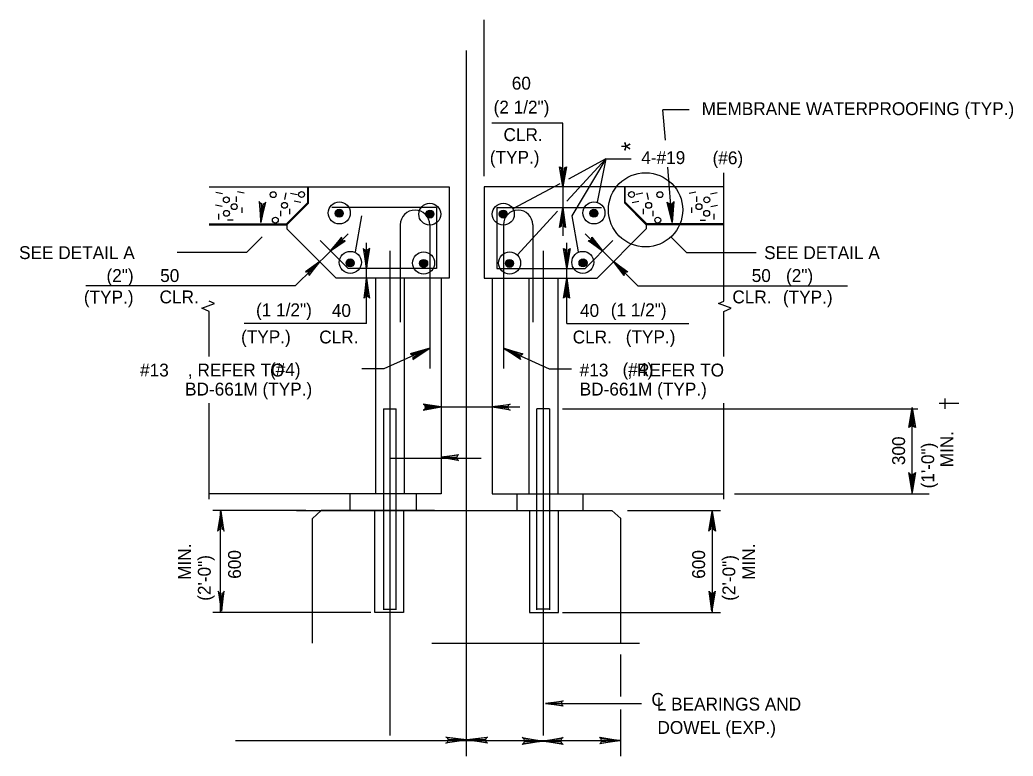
# Model space of a CAD drawing. Extents: x 638653 to 642302, y 298557 to 300414.
# Drawn here: x 641905 to 642136.6, y 300242.4 to 300414.1 of the extents above; entities that cross this region are included whole.
import ezdxf

# ---------------------------------------------------------------- set-up
doc = ezdxf.new("R2010")
doc.units = 0
doc.layers.add('1', color=7, linetype='Continuous')

msp = doc.modelspace()

# ---------------------------------------------------------------- linework, layer by layer
at = {"layer": '1'}
for p, q in [((642013.25, 300377.63), (642013.25, 300414.11)), ((642009.18, 300242.38), (642009.18, 300406.99)), ((642061.09, 300393.11), (642054.98, 300393.11)), ((642055.57, 300386.07), (642054.98, 300393.11)), ((642031.66, 300389.98), (642015.08, 300389.98)), ((642031.66, 300375.13), (642031.66, 300389.98)), ((642041.66, 300381.68), (642032.6, 300371.85)), ((642041.66, 300381.68), (642032.94, 300376.98)), ((642041.66, 300381.68), (642033.71, 300368.42)), ((642041.66, 300381.68), (642039.65, 300371.63)), ((642041.66, 300381.68), (642047.6, 300381.68)), ((642057.15, 300366.82), (642056.09, 300379.77)), ((642069.18, 300348.49), (642069.18, 300378.41)), ((641949.18, 300375.13), (642005.12, 300375.13)), ((641972.19, 300371.33), (641972.19, 300375.13)), ((641972.31, 300371.33), (641972.31, 300375.13)), ((642005.12, 300375.13), (642005.12, 300353.9)), ((642013.25, 300375.13), (642013.25, 300353.9)), ((642069.18, 300375.13), (642013.25, 300375.13)), ((642030.93, 300375.9), (642020, 300370.02)), ((642031.66, 300375.13), (642031.66, 300363.76)), ((642046.06, 300371.33), (642046.06, 300375.13)), ((642046.18, 300371.33), (642046.18, 300375.13)), ((641952.28, 300373.53), (641950.72, 300373.85)), ((641955.5, 300371.65), (641955.5, 300372.91)), ((641957.29, 300373.69), (641955.73, 300374)), ((641966.76, 300372.2), (641967.08, 300373.77)), ((641968.1, 300373.69), (641969.66, 300373.38)), ((642050.27, 300373.69), (642048.7, 300373.38)), ((642051.6, 300372.2), (642051.29, 300373.77)), ((642061.07, 300373.69), (642062.64, 300374)), ((642062.87, 300371.65), (642062.87, 300372.91)), ((642066.08, 300373.53), (642067.65, 300373.85)), ((641952.21, 300370.56), (641950.64, 300370.87)), ((641956.75, 300370.32), (641956.75, 300369.07)), ((641967.11, 300366.48), (641972.13, 300371.5)), ((641967.23, 300366.36), (641972.25, 300371.38)), ((641967.28, 300366.31), (641972.31, 300371.33)), ((641967.94, 300368.76), (641967.94, 300370.01)), ((641970.56, 300371.5), (641968.99, 300371.81)), ((642002.17, 300370.36), (641977.73, 300370.36)), ((642002.17, 300370.36), (642002.17, 300356.09)), ((642016.2, 300370.36), (642016.2, 300356.09)), ((642016.2, 300370.36), (642040.64, 300370.36)), ((642051.08, 300366.31), (642046.06, 300371.33)), ((642051.14, 300366.36), (642046.11, 300371.38)), ((642051.26, 300366.48), (642046.23, 300371.5)), ((642047.81, 300371.5), (642049.37, 300371.81)), ((642050.43, 300368.76), (642050.43, 300370.01)), ((642061.62, 300370.32), (642061.62, 300369.07)), ((642066.16, 300370.56), (642067.72, 300370.87)), ((641951.43, 300367.58), (641951.43, 300368.84)), ((641965.75, 300369.54), (641965.75, 300368.29)), ((641984.65, 300368.42), (641983.2, 300359.98)), ((642030.42, 300369.49), (642021.05, 300359.32)), ((642033.71, 300368.42), (642035.17, 300359.98)), ((642052.62, 300369.54), (642052.62, 300368.29)), ((642066.94, 300367.58), (642066.94, 300368.84)), ((641949.18, 300366.51), (641967.28, 300366.51)), ((641949.18, 300366.31), (641967.28, 300366.31)), ((641954.71, 300367.43), (641953.46, 300367.43)), ((641967.28, 300366.31), (641967.28, 300365.39)), ((641978.77, 300353.9), (641967.28, 300365.39)), ((641993.73, 300366.31), (641993.73, 300343.62)), ((642000.59, 300366.31), (642000.59, 300332.81)), ((642017.78, 300366.31), (642017.78, 300332.81)), ((642024.63, 300366.31), (642024.63, 300343.62)), ((642039.6, 300353.9), (642051.08, 300365.39)), ((642069.18, 300366.51), (642051.08, 300366.51)), ((642069.18, 300366.31), (642051.08, 300366.31)), ((642051.08, 300366.31), (642051.08, 300365.39)), ((642063.65, 300367.43), (642064.91, 300367.43)), ((641961.52, 300363.5), (641957.86, 300359.89)), ((641981.54, 300364.23), (641969.23, 300352.09)), ((642036.82, 300364.23), (642049.13, 300352.09)), ((642056.85, 300363.5), (642060.51, 300359.89)), ((641981.56, 300356.09), (641975.07, 300362.67)), ((641985.84, 300343.27), (641985.84, 300362.13)), ((642032.53, 300343.27), (642032.53, 300362.13)), ((642036.81, 300356.09), (642043.3, 300362.67)), ((641957.86, 300359.89), (641941.67, 300359.89)), ((641991.29, 300360.21), (641991.29, 300247.23)), ((642027.07, 300360.21), (642027.07, 300247.23)), ((642060.51, 300359.89), (642076.7, 300359.89)), ((642002.17, 300356.09), (641981.56, 300356.09)), ((642016.2, 300356.09), (642036.81, 300356.09)), ((642005.12, 300353.9), (641978.77, 300353.9)), ((641987.93, 300353.9), (641987.93, 300303.56)), ((641994.65, 300353.9), (641994.65, 300303.56)), ((642003.25, 300353.9), (642003.25, 300303.56)), ((642013.25, 300353.9), (642039.6, 300353.9)), ((642015.12, 300353.9), (642015.12, 300303.56)), ((642023.71, 300353.9), (642023.71, 300303.56)), ((642030.43, 300353.9), (642030.43, 300303.56)), ((641969.23, 300352.09), (641920.39, 300352.09)), ((642049.13, 300352.09), (642097.98, 300352.09)), ((641949.18, 300335.61), (641949.18, 300346.06)), ((642069.18, 300335.61), (642069.18, 300346.06)), ((641985.84, 300343.27), (641957.34, 300343.27)), ((642032.53, 300343.27), (642061.03, 300343.27)), ((642000.59, 300337.52), (641989.91, 300332.69)), ((642017.78, 300337.52), (642028.45, 300332.69)), ((641989.91, 300332.69), (641984.72, 300332.69)), ((642028.45, 300332.69), (642033.65, 300332.69)), ((642120.76, 300323.36), (642120.76, 300325.79)), ((641949.18, 300302.29), (641949.18, 300324.69)), ((641999.34, 300323.87), (642021.62, 300323.87)), ((642001.68, 300323.87), (641999.5, 300323.87)), ((642016.68, 300323.87), (642018.87, 300323.87)), ((642069.18, 300302.29), (642069.18, 300324.69)), ((642124, 300324.64), (642119.37, 300324.64)), ((641989.81, 300323.41), (641989.81, 300276.53)), ((641989.81, 300323.41), (641992.78, 300323.41)), ((641992.78, 300276.53), (641992.78, 300323.41)), ((642025.59, 300276.53), (642025.59, 300323.41)), ((642028.56, 300323.41), (642025.59, 300323.41)), ((642028.56, 300323.41), (642028.56, 300276.53)), ((642031.53, 300323.41), (642114.4, 300323.41)), ((642031.53, 300323.41), (642094.51, 300323.41)), ((642113.07, 300303.72), (642113.07, 300323.41)), ((641991.21, 300311.92), (642012.62, 300311.92)), ((641999.65, 300311.92), (642004.65, 300311.92)), ((642003.25, 300303.56), (641949.18, 300303.56)), ((641982, 300299.66), (641982, 300303.56)), ((641997.46, 300303.56), (641997.46, 300299.66)), ((642015.12, 300303.56), (642069.18, 300303.56)), ((642020.9, 300303.56), (642020.9, 300299.66)), ((642036.37, 300299.66), (642036.37, 300303.56)), ((642071.68, 300303.56), (642117.08, 300303.56)), ((641971.68, 300299.66), (641950, 300299.66)), ((641951.79, 300276.01), (641951.79, 300299.45)), ((641969.5, 300299.66), (642019.18, 300299.66)), ((641975.28, 300299.66), (641973.25, 300297.78)), ((642001.68, 300299.66), (641975.28, 300299.66)), ((641987.78, 300275.91), (641987.78, 300299.5)), ((641994.5, 300299.5), (641994.5, 300275.91)), ((642016.68, 300299.66), (642043.09, 300299.66)), ((642023.87, 300299.5), (642023.87, 300275.91)), ((642030.59, 300275.91), (642030.59, 300299.5)), ((642043.09, 300299.66), (642045.12, 300297.78)), ((642046.68, 300299.66), (642068.37, 300299.66)), ((642066.57, 300276.01), (642066.57, 300299.45)), ((641973.25, 300268.72), (641973.25, 300297.78)), ((642045.12, 300268.72), (642045.12, 300297.78)), ((641986.84, 300275.91), (641950, 300275.91)), ((641994.5, 300275.91), (641987.78, 300275.91)), ((641989.81, 300276.69), (641992.78, 300276.69)), ((642023.87, 300275.91), (642030.59, 300275.91)), ((642028.56, 300276.69), (642025.59, 300276.69)), ((642031.53, 300275.91), (642068.37, 300275.91)), ((642001.06, 300268.72), (642049.5, 300268.72)), ((642045.12, 300256.31), (642045.12, 300266.06)), ((642027.62, 300254.66), (642049.95, 300254.66)), ((642045.12, 300242.38), (642045.12, 300253.24)), ((641955.28, 300246.06), (642025.28, 300246.06)), ((642016.21, 300246.06), (642044.96, 300246.06))]:
    msp.add_line(p, q, dxfattribs=at)
for points in [[(642032.29, 300379.66), (642031.98, 300379.5), (642031.66, 300375.13), (642032.29, 300379.66), (642032.45, 300379.81), (642031.66, 300375.13), (642031.51, 300379.5), (642031.2, 300379.66), (642031.66, 300375.13), (642030.88, 300379.81), (642031.2, 300379.66)], [(641961.01, 300371.46), (641961.33, 300371.27), (641961.21, 300366.82), (641961.01, 300371.46), (641960.83, 300371.72), (641961.21, 300366.82), (641961.8, 300371.22), (641962.14, 300371.36), (641961.21, 300366.82), (641962.38, 300371.59), (641962.14, 300371.36)], [(642031.04, 300365.83), (642031.35, 300365.98), (642031.66, 300370.36), (642031.04, 300365.83), (642030.88, 300365.67), (642031.66, 300370.36), (642031.82, 300365.98), (642032.13, 300365.83), (642031.66, 300370.36), (642032.29, 300365.67), (642032.13, 300365.83)], [(642057.35, 300371.46), (642057.03, 300371.27), (642057.15, 300366.82), (642057.35, 300371.46), (642057.53, 300371.72), (642057.15, 300366.82), (642056.57, 300371.22), (642056.23, 300371.36), (642057.15, 300366.82), (642055.99, 300371.59), (642056.23, 300371.36)], [(641980, 300363.24), (641980.1, 300362.91), (641977.48, 300360.22), (641980, 300363.24), (641980.01, 300363.46), (641977.48, 300360.22), (641980.32, 300362.68), (641980.65, 300362.56), (641977.48, 300360.22), (641980.87, 300362.55), (641980.65, 300362.56)], [(642038.36, 300363.24), (642038.26, 300362.91), (642040.88, 300360.22), (642038.36, 300363.24), (642038.36, 300363.46), (642040.88, 300360.22), (642038.05, 300362.68), (642037.72, 300362.56), (642040.88, 300360.22), (642037.5, 300362.55), (642037.72, 300362.56)], [(641985.21, 300360.62), (641985.53, 300360.46), (641985.84, 300356.09), (641985.21, 300360.62), (641985.06, 300360.77), (641985.84, 300356.09), (641986, 300360.46), (641986.31, 300360.62), (641985.84, 300356.09), (641986.62, 300360.77), (641986.31, 300360.62)], [(642033.15, 300360.62), (642032.84, 300360.46), (642032.53, 300356.09), (642033.15, 300360.62), (642033.31, 300360.77), (642032.53, 300356.09), (642032.37, 300360.46), (642032.06, 300360.62), (642032.53, 300356.09), (642031.75, 300360.77), (642032.06, 300360.62)], [(641972.46, 300354.68), (641972.35, 300355.01), (641974.95, 300357.72), (641972.46, 300354.68), (641972.45, 300354.46), (641974.95, 300357.72), (641972.14, 300355.24), (641971.81, 300355.35), (641974.95, 300357.72), (641971.59, 300355.36), (641971.81, 300355.35)], [(642045.91, 300354.68), (642046.01, 300355.01), (642043.42, 300357.72), (642045.91, 300354.68), (642045.91, 300354.46), (642043.42, 300357.72), (642046.23, 300355.24), (642046.56, 300355.35), (642043.42, 300357.72), (642046.78, 300355.36), (642046.56, 300355.35)], [(641986.46, 300349.37), (641986.15, 300349.53), (641985.84, 300353.9), (641986.46, 300349.37), (641986.62, 300349.22), (641985.84, 300353.9), (641985.68, 300349.53), (641985.37, 300349.37), (641985.84, 300353.9), (641985.21, 300349.22), (641985.37, 300349.37)], [(642031.9, 300349.37), (642032.22, 300349.53), (642032.53, 300353.9), (642031.9, 300349.37), (642031.75, 300349.22), (642032.53, 300353.9), (642032.68, 300349.53), (642033, 300349.37), (642032.53, 300353.9), (642033.15, 300349.22), (642033, 300349.37)], [(641949.18, 300346.06), (641947.46, 300346.85), (641950.43, 300347.94), (641949.18, 300348.49)], [(642069.18, 300346.06), (642070.9, 300346.85), (642067.93, 300347.94), (642069.18, 300348.49)], [(641996.7, 300335.12), (641996.71, 300335.47), (642000.59, 300337.52), (641996.7, 300335.12), (641996.62, 300334.91), (642000.59, 300337.52), (641996.52, 300335.9), (641996.26, 300336.12), (642000.59, 300337.52), (641996.05, 300336.2), (641996.26, 300336.12)], [(642021.67, 300335.12), (642021.65, 300335.47), (642017.78, 300337.52), (642021.67, 300335.12), (642021.75, 300334.91), (642017.78, 300337.52), (642021.84, 300335.9), (642022.11, 300336.12), (642017.78, 300337.52), (642022.32, 300336.2), (642022.11, 300336.12)], [(641999.34, 300323.25), (641999.5, 300323.56), (642003.25, 300323.87), (641999.34, 300323.25), (641999.03, 300323.09), (642003.25, 300323.87), (641999.5, 300324.03), (641999.34, 300324.34), (642003.25, 300323.87), (641999.03, 300324.5), (641999.34, 300324.34)], [(642019.03, 300323.25), (642018.87, 300323.56), (642015.12, 300323.87), (642019.03, 300323.25), (642019.34, 300323.09), (642015.12, 300323.87), (642018.87, 300324.03), (642019.03, 300324.34), (642015.12, 300323.87), (642019.34, 300324.5), (642019.03, 300324.34)], [(642112.44, 300319.19), (642112.76, 300319.35), (642113.07, 300323.72), (642112.44, 300319.19), (642112.29, 300319.03), (642113.07, 300323.72), (642113.22, 300319.35), (642113.54, 300319.19), (642113.07, 300323.72), (642113.85, 300319.03), (642113.54, 300319.19)], [(642007.15, 300311.45), (642007, 300311.77), (642003.25, 300312.08), (642007.15, 300311.45), (642007.31, 300311.3), (642003.25, 300312.08), (642007, 300312.23), (642007.15, 300312.55), (642003.25, 300312.08), (642007.31, 300312.7), (642007.15, 300312.55)], [(642113.54, 300308.25), (642113.22, 300308.1), (642113.07, 300303.88), (642113.54, 300308.25), (642113.85, 300308.56), (642113.07, 300303.88), (642112.76, 300308.1), (642112.44, 300308.25), (642113.07, 300303.88), (642112.29, 300308.56), (642112.44, 300308.25)], [(641952.53, 300295.18), (641952.21, 300295.33), (641951.9, 300299.55), (641952.53, 300295.18), (641952.68, 300294.86), (641951.9, 300299.55), (641951.74, 300295.33), (641951.43, 300295.18), (641951.9, 300299.55), (641951.12, 300294.86), (641951.43, 300295.18)], [(642065.84, 300295.18), (642066.15, 300295.33), (642066.47, 300299.55), (642065.84, 300295.18), (642065.68, 300294.86), (642066.47, 300299.55), (642066.62, 300295.33), (642066.93, 300295.18), (642066.47, 300299.55), (642067.25, 300294.86), (642066.93, 300295.18)], [(641951.38, 300280.55), (641951.69, 300280.39), (641952.01, 300276.17), (641951.38, 300280.55), (641951.23, 300280.86), (641952.01, 300276.17), (641952.16, 300280.39), (641952.48, 300280.55), (641952.01, 300276.17), (641952.63, 300280.86), (641952.48, 300280.55)], [(642066.98, 300280.55), (642066.67, 300280.39), (642066.36, 300276.17), (642066.98, 300280.55), (642067.14, 300280.86), (642066.36, 300276.17), (642066.2, 300280.39), (642065.89, 300280.55), (642066.36, 300276.17), (642065.73, 300280.86), (642065.89, 300280.55)], [(642031.53, 300254.19), (642031.37, 300254.5), (642027.62, 300254.66), (642031.53, 300254.19), (642031.68, 300254.03), (642027.62, 300254.66), (642031.37, 300254.81), (642031.37, 300255.13), (642027.62, 300254.66), (642031.68, 300255.28), (642031.37, 300255.13)], [(642004.65, 300246.69), (642004.81, 300246.37), (642009.18, 300246.22), (642004.65, 300246.69), (642004.34, 300246.84), (642009.18, 300246.22), (642004.81, 300245.9), (642004.65, 300245.59), (642009.18, 300246.22), (642004.34, 300245.44), (642004.65, 300245.59)], [(642013.87, 300245.59), (642013.71, 300245.9), (642009.34, 300246.22), (642013.87, 300245.59), (642014.03, 300245.44), (642009.34, 300246.22), (642013.71, 300246.37), (642013.87, 300246.69), (642009.34, 300246.22), (642014.03, 300246.84), (642013.87, 300246.69)], [(642022.46, 300246.53), (642022.62, 300246.22), (642027, 300245.9), (642022.46, 300246.53), (642022.15, 300246.69), (642027, 300245.9), (642022.62, 300245.75), (642022.46, 300245.44), (642027, 300245.9), (642022.15, 300245.12), (642022.46, 300245.44)], [(642031.37, 300245.44), (642031.21, 300245.75), (642027, 300245.9), (642031.37, 300245.44), (642031.68, 300245.12), (642027, 300245.9), (642031.21, 300246.22), (642031.37, 300246.53), (642027, 300245.9), (642031.68, 300246.69), (642031.37, 300246.53)], [(642040.43, 300246.53), (642040.59, 300246.22), (642044.96, 300246.06), (642040.43, 300246.53), (642040.28, 300246.84), (642044.96, 300246.06), (642040.59, 300245.75), (642040.43, 300245.44), (642044.96, 300246.06), (642040.28, 300245.28), (642040.43, 300245.44)]]:
    msp.add_lwpolyline(points, dxfattribs=at)
for centre, radius in [((642050.92, 300369.8), 8.66), ((641953.16, 300372.13), 0.686), ((641964.09, 300373.35), 0.686), ((641970.71, 300373.36), 0.686), ((642047.65, 300373.36), 0.686), ((642054.27, 300373.35), 0.686), ((642065.2, 300372.13), 0.686), ((641954.99, 300370.55), 0.686), ((641966.72, 300370.86), 0.686), ((641979.49, 300369.08), 2.57), ((641979.48, 300369.01), 0.938), ((641979.48, 300369.01), 0.781), ((642000.61, 300368.79), 2.57), ((642017.75, 300368.79), 2.57), ((642038.88, 300369.08), 2.57), ((642038.89, 300369.01), 0.938), ((642038.89, 300369.01), 0.781), ((642051.64, 300370.86), 0.686), ((642063.38, 300370.55), 0.686), ((641953.18, 300368.98), 0.686), ((641964.59, 300367.41), 0.686), ((641979.48, 300369.01), 0.625), ((641979.48, 300369.01), 0.469), ((641979.48, 300369.01), 0.312), ((641979.48, 300369.01), 0.156), ((642000.63, 300368.81), 0.938), ((642000.63, 300368.81), 0.781), ((642000.63, 300368.81), 0.625), ((642000.63, 300368.81), 0.469), ((642000.63, 300368.81), 0.312), ((642000.63, 300368.81), 0.156), ((642017.74, 300368.81), 0.938), ((642017.74, 300368.81), 0.781), ((642017.74, 300368.81), 0.625), ((642017.74, 300368.81), 0.469), ((642017.74, 300368.81), 0.312), ((642017.74, 300368.81), 0.156), ((642038.89, 300369.01), 0.625), ((642038.89, 300369.01), 0.469), ((642038.89, 300369.01), 0.312), ((642038.89, 300369.01), 0.156), ((642053.78, 300367.41), 0.686), ((642065.18, 300368.98), 0.686), ((641982.07, 300357.55), 2.57), ((641982.03, 300357.42), 0.938), ((641982.03, 300357.42), 0.781), ((641999.16, 300357.4), 2.57), ((641999.17, 300357.31), 0.938), ((642019.21, 300357.4), 2.57), ((642019.19, 300357.31), 0.938), ((642036.29, 300357.55), 2.57), ((642036.34, 300357.42), 0.938), ((642036.34, 300357.42), 0.781), ((641982.03, 300357.42), 0.625), ((641982.03, 300357.42), 0.469), ((641982.03, 300357.42), 0.312), ((641982.03, 300357.42), 0.156), ((641999.17, 300357.31), 0.781), ((641999.17, 300357.31), 0.625), ((641999.17, 300357.31), 0.469), ((641999.17, 300357.31), 0.312), ((641999.17, 300357.31), 0.156), ((642019.19, 300357.31), 0.781), ((642019.19, 300357.31), 0.625), ((642019.19, 300357.31), 0.469), ((642019.19, 300357.31), 0.312), ((642019.19, 300357.31), 0.156), ((642036.34, 300357.42), 0.625), ((642036.34, 300357.42), 0.469), ((642036.34, 300357.42), 0.312), ((642036.34, 300357.42), 0.156)]:
    msp.add_circle(centre, radius, dxfattribs=at)
for centre, start in [((641997.16, 300366.31), 360), ((642021.2, 300366.31), 0)]:
    msp.add_arc(centre, 3.43, start, 180, dxfattribs=at)

# ---------------------------------------------------------------- texts
for s, p in [('60', (642019.72, 300397.84)), ('(2 1/2")', (642015.48, 300392.26)), ('MEMBRANE WATERPROOFING (TYP.)', (642064.01, 300391.89)), ('CLR.', (642017.79, 300385.84)), ('(TYP.)', (642014.6, 300380.55)), ('4-#19', (642049.93, 300380.48)), ('(#6)', (642066.55, 300380.43)), ('SEE DETAIL A', (641904.82, 300358.32)), ('SEE DETAIL A', (642078.58, 300358.32)), ('(2")', (641925.21, 300352.99)), ('50', (641937.73, 300352.97)), ('(TYP.)', (641919.93, 300347.95)), ('CLR.', (641937.58, 300347.99)), ('(1 1/2")', (641960.08, 300344.98)), ('40', (641977.76, 300344.83)), ('(TYP.)', (641956.59, 300338.69)), ('CLR.', (641974.82, 300338.64)), ('#13    , REFER TO', (641933.04, 300330.93)), ('(#4)', (641963.33, 300331.08)), ('#13    , REFER TO', (642035.56, 300330.93)), ('(#4)', (642045.56, 300331.08)), ('BD-661M (TYP.)', (641943.53, 300326.49)), ('BD-661M (TYP.)', (642035.56, 300326.49)), ('C', (642052.29, 300254.11)), ('L BEARINGS AND', (642053.54, 300253.02)), ('DOWEL (EXP.)', (642053.7, 300247.57))]:
    msp.add_text(s, height=3, dxfattribs=at).set_placement(p)
for s, height, rotation, p in [('*', 4.2, 90, (642049.49, 300383.51)), ('50', 3, 360, (642075.68, 300352.97)), ('(2")', 3, 360, (642083.68, 300352.99)), ('CLR.', 3, 360, (642071.17, 300347.99)), ('(TYP.)', 3, 360, (642082.96, 300347.95)), ('40', 3, 360, (642035.64, 300344.83)), ('(1 1/2")', 3, 360, (642042.81, 300344.98)), ('CLR.', 3, 360, (642033.93, 300338.64)), ('(TYP.)', 3, 360, (642046.3, 300338.69)), ('300', 3, 90, (642111.44, 300310.25)), ('MIN.', 3, 90, (642122.69, 300309.75)), ('(1\'-0")', 3, 90, (642118.23, 300304.83)), ('MIN.', 3, 90, (641944.9, 300283.5)), ('MIN.', 3, 90, (642076.46, 300283.5)), ('(2\'-0")', 3, 90, (641949.52, 300278.62)), ('600', 3, 90, (641956.56, 300283.75)), ('600', 3, 90, (642064.8, 300283.75)), ('(2\'-0")', 3, 90, (642071.85, 300278.62))]:
    msp.add_text(s, height=height, rotation=rotation, dxfattribs=at).set_placement(p)

doc.saveas('drawing.dxf')
